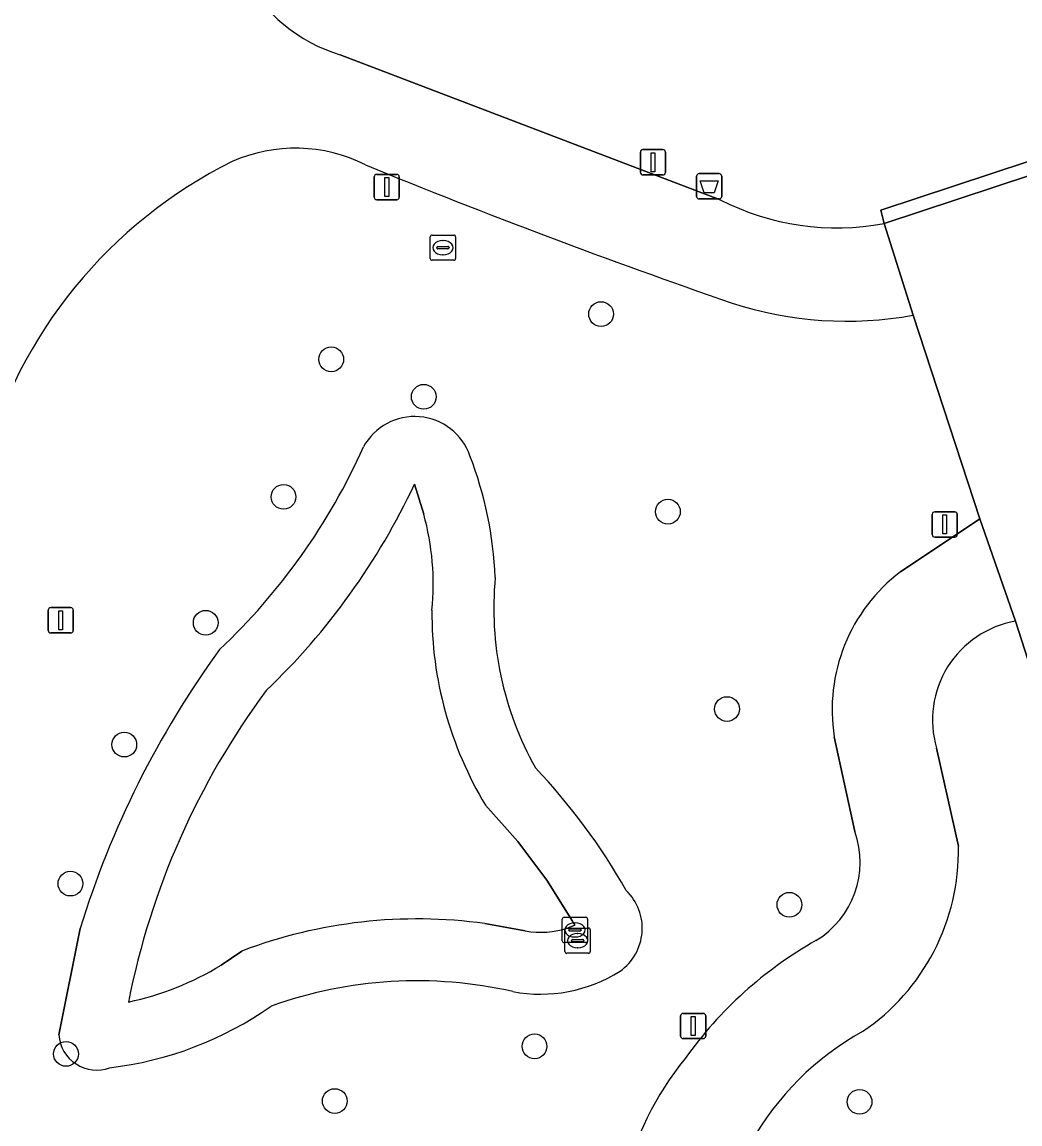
# Model space of a CAD drawing. Extents: x 158086 to 159499, y 382904 to 383981.
# Drawn here: x 159339.56 to 159379, y 383128.59 to 383172.16 of the extents above; entities that cross this region are included whole.
import ezdxf

# ---------------------------------------------------------------- set-up
doc = ezdxf.new("R2010")
doc.units = 0
for name, color, linetype in [('IMGEO_Afvalbak', 7, 'Continuous'), ('IMGEO_Boom', 7, 'Continuous'), ('IMGEO_Groenvoorziening', 7, 'Continuous'), ('IMGEO_Kolk', 7, 'Continuous'), ('IMGEO_Lichtmast', 7, 'Continuous'), ('IMGEO_Meer_plas_ven_vijver', 7, 'Continuous'), ('IMGEO_Oever', 7, 'Continuous'), ('IMGEO_Parkeervlak_gesloten', 7, 'Continuous'), ('IMGEO_Rijbaan_lokaal_gesloten', 7, 'Continuous'), ('IMGEO_Rijbaan_lokaal_open', 7, 'Continuous'), ('IMGEO_Voetpad_open', 7, 'Continuous')]:
    doc.layers.add(name, color=color, linetype=linetype)

msp = doc.modelspace()

# ---------------------------------------------------------------- linework, layer by layer
at = {"layer": 'IMGEO_Afvalbak'}
for p, q in [((159366.221, 383165.265), (159366.221, 383166.065)), ((159366.221, 383166.065), (159366.221, 383165.265)), ((159366.321, 383166.165), (159367.111, 383166.165)), ((159367.111, 383166.165), (159366.321, 383166.165)), ((159367.211, 383166.065), (159367.211, 383165.265)), ((159367.211, 383165.265), (159367.211, 383166.065)), ((159367.111, 383165.165), (159366.321, 383165.165)), ((159366.321, 383165.165), (159367.111, 383165.165))]:
    msp.add_line(p, q, dxfattribs=at)
msp.add_lwpolyline([(159366.364, 383165.879), (159367.068, 383165.879), (159366.919, 383165.409), (159366.513, 383165.409), (159366.364, 383165.879)], dxfattribs=at)
for centre, start, end in [((159366.321, 383166.065), 90, 180), ((159366.321, 383166.065), 90, 180), ((159367.111, 383166.065), 0, 90), ((159367.111, 383166.065), 360, 90), ((159366.321, 383165.265), 180, 270), ((159366.321, 383165.265), 180, 270), ((159367.111, 383165.265), 270, 0), ((159367.111, 383165.265), 270, 0)]:
    msp.add_arc(centre, 0.1, start, end, dxfattribs=at)
at = {"layer": 'IMGEO_Boom'}
for centre in [(159362.444, 383160.611), (159351.78, 383158.822), (159355.437, 383157.343), (159349.895, 383153.385), (159365.085, 383152.799), (159346.819, 383148.408), (159367.421, 383144.997), (159343.601, 383143.592), (159341.473, 383138.096), (159369.887, 383137.259), (159359.814, 383131.662), (159341.298, 383131.364), (159351.919, 383129.499), (159372.659, 383129.469)]:
    msp.add_circle(centre, 0.489, dxfattribs=at)
at = {"layer": 'IMGEO_Groenvoorziening'}
for points in [[(159373.63, 383164.197), (159373.495, 383164.726), (159420.004, 383180.105), (159420.174, 383179.591), (159429.416, 383151.637), (159429.606, 383151.113), (159382.949, 383135.71), (159382.777, 383136.186), (159378.827, 383148.472)], [(159352.134, 383170.866), (159367.153, 383165.132)], [(159374.282, 383150.426), (159377.416, 383152.521), (159374.779, 383160.57)], [(159372.467, 383140.155), (159371.661, 383143.9)], [(159375.704, 383143.457), (159376.568, 383139.573)], [(159341.011, 383132.115), (159341.857, 383136.317)]]:
    msp.add_lwpolyline(points, dxfattribs=at)
for centre, radius, start, end in [((159353.881, 383176.811), 6.196, 159.7503, 253.6232), ((159350.36, 383161.022), 6.148, 63.1675, 113.9867), ((159356.281, 383149.743), 18.878, 116.4883, 165.0968), ((159459.246, 383425.992), 280.342, 247.75888, 250.92466), ((159371.753, 383174.095), 10.074, 242.8329, 280.7385), ((159372.145, 383175.019), 14.688, 252.0852, 280.3313), ((159355.08, 383154.253), 2.31, 19.0816, 151.3619), ((159330.222, 383165.543), 24.998, 313.2905, 335.9621), ((159343.059, 383149.552), 15.215, 2.453, 21.014), ((159378.42, 383144.975), 6.844, 127.2023, 189.0345), ((159371.149, 383148.986), 12.945, 174.6055, 209.2025), ((159379.499, 383144.574), 3.956, 99.776, 196.4004), ((159377.662, 383125.333), 37.452, 143.9994, 162.9453), ((159341.784, 383125.535), 24.899, 29.5695, 43.4865), ((159369.066, 383138.937), 3.613, 301.1968, 19.6979), ((159367.916, 383139.403), 8.654, 304.2003, 1.1225), ((159361.985, 383136.33), 2.085, 305.4274, 45.7203), ((159378.915, 383121.796), 16.158, 119.5886, 144.4739), ((159360.048, 383139.638), 5.913, 259.3913, 302.1387), ((159355.167, 383117.23), 17.024, 77.1282, 109.7637), ((159341.384, 383144.711), 13.991, 276.7196, 305.0065), ((159342.508, 383132.227), 1.501, 184.2627, 289.9907), ((159378.293, 383122.288), 11.382, 118.9685, 150.85), ((159375.376, 383123.404), 12.366, 141.0061, 166.855)]:
    msp.add_arc(centre, radius, start, end, dxfattribs=at)
at = {"layer": 'IMGEO_Kolk'}
for p, q in [((159355.768, 383163.737), (159356.62, 383163.737)), ((159355.693, 383162.811), (159355.693, 383163.663)), ((159356.181, 383163.517), (159356.206, 383163.517)), ((159356.694, 383163.663), (159356.694, 383162.811)), ((159355.952, 383163.231), (159355.952, 383163.243)), ((159356.39, 383163.194), (159355.992, 383163.194)), ((159355.995, 383163.28), (159356.393, 383163.28)), ((159356.204, 383162.957), (159356.179, 383162.957)), ((159356.436, 383163.243), (159356.436, 383163.231)), ((159356.62, 383162.737), (159355.768, 383162.737)), ((159360.985, 383136.765), (159361.837, 383136.765)), ((159360.91, 383135.839), (159360.91, 383136.691)), ((159361.091, 383136.34), (159361.943, 383136.34)), ((159361.212, 383136.308), (159361.61, 383136.308)), ((159361.398, 383136.545), (159361.423, 383136.545)), ((159361.911, 383136.691), (159361.911, 383135.839)), ((159361.016, 383135.414), (159361.016, 383136.266)), ((159361.169, 383136.259), (159361.169, 383136.271)), ((159361.607, 383136.222), (159361.209, 383136.222)), ((159361.275, 383135.834), (159361.275, 383135.846)), ((159361.318, 383135.883), (159361.716, 383135.883)), ((159361.421, 383135.985), (159361.396, 383135.985)), ((159361.504, 383136.12), (159361.529, 383136.12)), ((159361.653, 383136.271), (159361.653, 383136.259)), ((159361.759, 383135.846), (159361.759, 383135.834)), ((159362.017, 383136.266), (159362.017, 383135.414)), ((159361.837, 383135.765), (159360.985, 383135.765)), ((159361.713, 383135.797), (159361.315, 383135.797)), ((159361.527, 383135.56), (159361.502, 383135.56)), ((159361.943, 383135.34), (159361.091, 383135.34))]:
    msp.add_line(p, q, dxfattribs=at)
for points in [[(159355.768, 383163.737), (159356.62, 383163.737)], [(159355.693, 383162.811), (159355.693, 383163.663)], [(159356.694, 383163.663), (159356.694, 383162.811)], [(159356.62, 383162.737), (159355.768, 383162.737)], [(159360.985, 383136.765), (159361.837, 383136.765)], [(159360.91, 383135.839), (159360.91, 383136.691)], [(159361.091, 383136.34), (159361.943, 383136.34)], [(159361.911, 383136.691), (159361.911, 383135.839)], [(159361.016, 383135.414), (159361.016, 383136.266)], [(159362.017, 383136.266), (159362.017, 383135.414)], [(159361.837, 383135.765), (159360.985, 383135.765)], [(159361.943, 383135.34), (159361.091, 383135.34)]]:
    msp.add_lwpolyline(points, dxfattribs=at)
for centre, radius, start, end in [((159355.77, 383163.661), 0.0765, 91.552, 178.448), ((159355.77, 383163.661), 0.0765, 91.552, 178.448), ((159356.618, 383163.661), 0.0765, 1.552, 88.448), ((159356.618, 383163.661), 0.0765, 1.552, 88.448), ((159355.992, 383163.24), 0.0403, 85.8775, 175.7526), ((159355.989, 383163.23), 0.0366, 178.938, 274.7102), ((159356.393, 383163.237), 0.043, 264.8664, 352.4533), ((159356.397, 383163.242), 0.0386, 1.7309, 96.639), ((159355.77, 383162.813), 0.0765, 181.552, 268.448), ((159355.77, 383162.813), 0.0765, 181.552, 268.448), ((159356.618, 383162.813), 0.0765, 271.552, 358.448), ((159356.618, 383162.813), 0.0765, 271.552, 358.448), ((159360.987, 383136.689), 0.0765, 91.552, 178.448), ((159360.987, 383136.689), 0.0765, 91.552, 178.448), ((159361.835, 383136.689), 0.0765, 1.552, 88.448), ((159361.835, 383136.689), 0.0765, 1.552, 88.448), ((159361.093, 383136.264), 0.0765, 91.552, 178.448), ((159361.093, 383136.264), 0.0765, 91.552, 178.448), ((159361.209, 383136.268), 0.0403, 85.8775, 175.7526), ((159361.614, 383136.27), 0.0386, 1.7309, 96.639), ((159361.941, 383136.264), 0.0765, 1.552, 88.448), ((159361.941, 383136.264), 0.0765, 1.552, 88.448), ((159360.987, 383135.841), 0.0765, 181.552, 268.448), ((159360.987, 383135.841), 0.0765, 181.552, 268.448), ((159361.206, 383136.258), 0.0366, 178.938, 274.7102), ((159361.315, 383135.843), 0.0403, 85.8775, 175.7526), ((159361.61, 383136.265), 0.043, 264.8664, 352.4533), ((159361.72, 383135.845), 0.0386, 1.7309, 96.639), ((159361.835, 383135.841), 0.0765, 271.552, 358.448), ((159361.835, 383135.841), 0.0765, 271.552, 358.448), ((159361.093, 383135.416), 0.0765, 181.552, 268.448), ((159361.093, 383135.416), 0.0765, 181.552, 268.448), ((159361.312, 383135.833), 0.0366, 178.938, 274.7102), ((159361.716, 383135.84), 0.043, 264.8664, 352.4533), ((159361.941, 383135.416), 0.0765, 271.552, 358.448), ((159361.941, 383135.416), 0.0765, 271.552, 358.448)]:
    msp.add_arc(centre, radius, start, end, dxfattribs=at)
for centre, major_axis, ratio, start_param, end_param in [((159356.18, 383163.237), (-0.387, 0.002), 0.722429, 4.712389, 7.853982), ((159356.205, 383163.237), (-0.39, 0.002), 0.717154, 1.570796, 4.712389), ((159361.397, 383136.265), (-0.387, 0.002), 0.722429, 4.712389, 7.853982), ((159361.422, 383136.265), (-0.39, 0.002), 0.717154, 1.570796, 4.712389), ((159361.503, 383135.84), (-0.387, 0.002), 0.722429, 4.712389, 7.853982), ((159361.528, 383135.84), (-0.39, 0.002), 0.717154, 1.570796, 4.712389)]:
    msp.add_ellipse(centre, major_axis=major_axis, ratio=ratio, start_param=start_param, end_param=end_param, dxfattribs=at)
at = {"layer": 'IMGEO_Lichtmast'}
for p, q in [((159363.999, 383166.215), (159363.999, 383167.015)), ((159363.999, 383167.015), (159363.999, 383166.215)), ((159364.099, 383167.115), (159364.889, 383167.115)), ((159364.889, 383167.115), (159364.099, 383167.115)), ((159364.989, 383167.015), (159364.989, 383166.215)), ((159364.989, 383166.215), (159364.989, 383167.015)), ((159353.48, 383165.233), (159353.48, 383166.033)), ((159353.48, 383166.033), (159353.48, 383165.233)), ((159353.58, 383166.133), (159354.37, 383166.133)), ((159354.37, 383166.133), (159353.58, 383166.133)), ((159354.47, 383166.033), (159354.47, 383165.233)), ((159354.47, 383165.233), (159354.47, 383166.033)), ((159364.889, 383166.115), (159364.099, 383166.115)), ((159364.099, 383166.115), (159364.889, 383166.115)), ((159354.37, 383165.133), (159353.58, 383165.133)), ((159353.58, 383165.133), (159354.37, 383165.133)), ((159375.53, 383151.895), (159375.53, 383152.695)), ((159375.53, 383152.695), (159375.53, 383151.895)), ((159375.63, 383152.795), (159376.42, 383152.795)), ((159376.42, 383152.795), (159375.63, 383152.795)), ((159376.52, 383152.695), (159376.52, 383151.895)), ((159376.52, 383151.895), (159376.52, 383152.695)), ((159376.42, 383151.795), (159375.63, 383151.795)), ((159375.63, 383151.795), (159376.42, 383151.795)), ((159340.594, 383148.108), (159340.594, 383148.908)), ((159340.594, 383148.908), (159340.594, 383148.108)), ((159340.694, 383149.008), (159341.484, 383149.008)), ((159341.484, 383149.008), (159340.694, 383149.008)), ((159341.584, 383148.908), (159341.584, 383148.108)), ((159341.584, 383148.108), (159341.584, 383148.908)), ((159341.484, 383148.008), (159340.694, 383148.008)), ((159340.694, 383148.008), (159341.484, 383148.008)), ((159365.588, 383132.067), (159365.588, 383132.867)), ((159365.588, 383132.867), (159365.588, 383132.067)), ((159365.688, 383132.967), (159366.478, 383132.967)), ((159366.478, 383132.967), (159365.688, 383132.967)), ((159366.578, 383132.867), (159366.578, 383132.067)), ((159366.578, 383132.067), (159366.578, 383132.867)), ((159366.478, 383131.967), (159365.688, 383131.967)), ((159365.688, 383131.967), (159366.478, 383131.967))]:
    msp.add_line(p, q, dxfattribs=at)
for points in [[(159364.419, 383166.99), (159364.569, 383166.99), (159364.569, 383166.24), (159364.419, 383166.24), (159364.419, 383166.99)], [(159353.9, 383166.008), (159354.05, 383166.008), (159354.05, 383165.258), (159353.9, 383165.258), (159353.9, 383166.008)], [(159375.95, 383152.67), (159376.1, 383152.67), (159376.1, 383151.92), (159375.95, 383151.92), (159375.95, 383152.67)], [(159341.014, 383148.883), (159341.164, 383148.883), (159341.164, 383148.133), (159341.014, 383148.133), (159341.014, 383148.883)], [(159366.008, 383132.842), (159366.158, 383132.842), (159366.158, 383132.092), (159366.008, 383132.092), (159366.008, 383132.842)]]:
    msp.add_lwpolyline(points, dxfattribs=at)
for centre, start, end in [((159364.099, 383167.015), 90, 180), ((159364.099, 383167.015), 90, 180), ((159364.889, 383167.015), 0, 90), ((159364.889, 383167.015), 360, 90), ((159353.58, 383166.033), 90, 180), ((159353.58, 383166.033), 90, 180), ((159354.37, 383166.033), 0, 90), ((159354.37, 383166.033), 360, 90), ((159364.099, 383166.215), 180, 270), ((159364.099, 383166.215), 180, 270), ((159364.889, 383166.215), 270, 0), ((159364.889, 383166.215), 270, 0), ((159353.58, 383165.233), 180, 270), ((159353.58, 383165.233), 180, 270), ((159354.37, 383165.233), 270, 0), ((159354.37, 383165.233), 270, 0), ((159375.63, 383152.695), 90, 180), ((159375.63, 383152.695), 90, 180), ((159376.42, 383152.695), 0, 90), ((159376.42, 383152.695), 360, 90), ((159375.63, 383151.895), 180, 270), ((159375.63, 383151.895), 180, 270), ((159376.42, 383151.895), 270, 0), ((159376.42, 383151.895), 270, 0), ((159340.694, 383148.908), 90, 180), ((159340.694, 383148.908), 90, 180), ((159341.484, 383148.908), 0, 90), ((159341.484, 383148.908), 360, 90), ((159340.694, 383148.108), 180, 270), ((159340.694, 383148.108), 180, 270), ((159341.484, 383148.108), 270, 0), ((159341.484, 383148.108), 270, 0), ((159365.688, 383132.867), 90, 180), ((159365.688, 383132.867), 90, 180), ((159366.478, 383132.867), 0, 90), ((159366.478, 383132.867), 360, 90), ((159365.688, 383132.067), 180, 270), ((159365.688, 383132.067), 180, 270), ((159366.478, 383132.067), 270, 0), ((159366.478, 383132.067), 270, 0)]:
    msp.add_arc(centre, 0.1, start, end, dxfattribs=at)
at = {"layer": 'IMGEO_Meer_plas_ven_vijver'}
for points in [[(159355.434, 383152.702), (159355.069, 383153.889)], [(159361.145, 383136.35), (159361.413, 383136.452), (159361.378, 383136.505), (159361.344, 383136.56), (159361.312, 383136.615), (159360.298, 383138.236), (159359.15, 383139.766), (159357.876, 383141.192)], [(159357.849, 383136.515), (159359.449, 383136.224)], [(159347.43, 383134.876), (159348.251, 383135.431)]]:
    msp.add_lwpolyline(points, dxfattribs=at)
for centre, radius, start, end in [((159330.227, 383165.538), 27.438, 313.7862, 334.8771), ((159345.588, 383149.952), 10.223, 354.1166, 15.6054), ((159370.549, 383148.821), 14.792, 179.6794, 211.0482), ((159373.722, 383127.532), 30.526, 143.4065, 168.8888), ((159355.173, 383117.178), 19.522, 82.1205, 110.7669), ((159360.049, 383139.621), 3.45, 259.978, 288.5197), ((159341.386, 383144.706), 11.54, 281.9138, 301.5864)]:
    msp.add_arc(centre, radius, start, end, dxfattribs=at)
at = {"layer": 'IMGEO_Oever'}
for points in [[(159355.069, 383153.889), (159355.434, 383152.702)], [(159357.876, 383141.192), (159359.15, 383139.766), (159360.298, 383138.236), (159361.312, 383136.615), (159361.344, 383136.56), (159361.378, 383136.505), (159361.413, 383136.452), (159361.145, 383136.35)], [(159341.857, 383136.317), (159341.011, 383132.115)], [(159359.449, 383136.224), (159357.849, 383136.515)], [(159348.251, 383135.431), (159347.43, 383134.876)]]:
    msp.add_lwpolyline(points, dxfattribs=at)
for centre, radius, start, end in [((159355.08, 383154.253), 2.31, 19.0816, 151.3619), ((159330.222, 383165.543), 24.998, 313.2905, 335.9621), ((159343.059, 383149.552), 15.215, 2.453, 21.014), ((159330.227, 383165.538), 27.438, 313.7862, 334.8771), ((159345.588, 383149.952), 10.223, 354.1166, 15.6054), ((159371.149, 383148.986), 12.945, 174.6055, 209.2025), ((159370.549, 383148.821), 14.792, 179.6794, 211.0482), ((159377.662, 383125.333), 37.452, 143.9994, 162.9453), ((159373.722, 383127.532), 30.526, 143.4065, 168.8888), ((159341.784, 383125.535), 24.899, 29.5695, 43.4865), ((159361.985, 383136.33), 2.085, 305.4274, 45.7203), ((159355.173, 383117.178), 19.522, 82.1205, 110.7669), ((159360.049, 383139.621), 3.45, 259.978, 288.5197), ((159341.386, 383144.706), 11.54, 281.9138, 301.5864), ((159360.048, 383139.638), 5.913, 259.3913, 302.1387), ((159355.167, 383117.23), 17.024, 77.1282, 109.7637), ((159341.384, 383144.711), 13.991, 276.7196, 305.0065), ((159342.508, 383132.227), 1.501, 184.2627, 289.9907)]:
    msp.add_arc(centre, radius, start, end, dxfattribs=at)
at = {"layer": 'IMGEO_Parkeervlak_gesloten'}
msp.add_lwpolyline([(159378.827, 383148.472), (159382.777, 383136.186), (159429.416, 383151.637), (159420.174, 383179.591), (159373.63, 383164.197), (159374.779, 383160.57), (159377.416, 383152.521)], close=True, dxfattribs=at)
at = {"layer": 'IMGEO_Rijbaan_lokaal_gesloten'}
for points in [[(159367.153, 383165.132), (159352.134, 383170.866)], [(159374.779, 383160.57), (159373.63, 383164.197)]]:
    msp.add_lwpolyline(points, dxfattribs=at)
for centre, radius, start, end in [((159353.881, 383176.811), 6.196, 159.7503, 253.6232), ((159350.36, 383161.022), 6.148, 63.1675, 113.9867), ((159356.281, 383149.743), 18.878, 116.4883, 165.0968), ((159459.246, 383425.992), 280.342, 247.75888, 250.92466), ((159371.753, 383174.095), 10.074, 242.8329, 280.7385), ((159372.145, 383175.019), 14.688, 252.0852, 280.3313)]:
    msp.add_arc(centre, radius, start, end, dxfattribs=at)
at = {"layer": 'IMGEO_Rijbaan_lokaal_open'}
msp.add_lwpolyline([(159420.174, 383179.591), (159420.004, 383180.105), (159373.495, 383164.726), (159373.63, 383164.197)], close=True, dxfattribs=at)
at = {"layer": 'IMGEO_Voetpad_open'}
for points in [[(159378.827, 383148.472), (159377.416, 383152.521), (159374.282, 383150.426)], [(159371.661, 383143.9), (159372.467, 383140.155)], [(159376.568, 383139.573), (159375.704, 383143.457)]]:
    msp.add_lwpolyline(points, dxfattribs=at)
for centre, radius, start, end in [((159378.42, 383144.975), 6.844, 127.2023, 189.0345), ((159379.499, 383144.574), 3.956, 99.776, 196.4004), ((159369.066, 383138.937), 3.613, 301.1968, 19.6979), ((159367.916, 383139.403), 8.654, 304.2003, 1.1225), ((159378.915, 383121.796), 16.158, 119.5886, 144.4739), ((159378.293, 383122.288), 11.382, 118.9685, 150.85), ((159375.376, 383123.404), 12.366, 141.0061, 166.855)]:
    msp.add_arc(centre, radius, start, end, dxfattribs=at)

doc.saveas('drawing.dxf')
